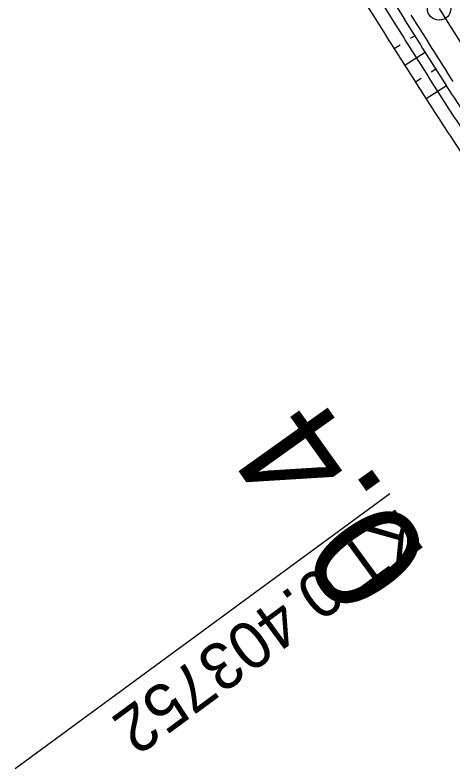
# Model space of a CAD drawing. Extents: x -481656 to -478728, y -1113199 to -1110710.
# Drawn here: x -480704.79 to -480676.81, y -1112880.78 to -1112832.61 of the extents above; entities that cross this region are included whole.
import ezdxf

# ---------------------------------------------------------------- set-up
doc = ezdxf.new("R2010")
doc.units = 0
for name, color, linetype in [('C13_HATCH_SLOPE_R', 7, 'Continuous'), ('C13_HECTOMETRY', 7, 'Continuous'), ('C13_HLBODY', 7, 'Continuous'), ('C13_HRANA_TELESO', 7, 'Continuous'), ('C13_KORUNA', 7, 'Continuous'), ('C13_OSA', 7, 'Continuous'), ('C13_PRIKOP', 7, 'Continuous'), ('C13_VOZOVKA', 7, 'Continuous'), ('C13_ZPEVKRAJ', 7, 'Continuous')]:
    doc.layers.add(name, color=color, linetype=linetype)

msp = doc.modelspace()

# ---------------------------------------------------------------- linework, layer by layer
at = {"layer": 'C13_HATCH_SLOPE_R'}
for p, q in [((-480679.255, -1112833.941), (-480679.538, -1112834.118)), ((-480680.194, -1112834.528), (-480680.569, -1112834.761)), ((-480678.585, -1112835.007), (-480679.893, -1112835.832)), ((-480677.912, -1112836.072), (-480678.193, -1112836.25)), ((-480678.844, -1112836.664), (-480679.213, -1112836.9)), ((-480677.233, -1112837.133), (-480678.529, -1112837.964))]:
    msp.add_line(p, q, dxfattribs=at)
at = {"layer": 'C13_HLBODY'}
msp.add_line((-480680.846, -1112863.205), (-480704.789, -1112880.779), dxfattribs=at)
msp.add_circle((-480677.695, -1112832.188), 0.75, dxfattribs=at)
at = {"layer": 'C13_HRANA_TELESO'}
msp.add_line((-480683.887, -1112829.455), (-480681.237, -1112833.695), dxfattribs=at)
for centre, radius, start, end in [((-479910.26, -1112347.705), 911.368, 212.2255, 212.543347), ((-480423.024, -1112673.635), 303.787, 212.74733, 213.70226)]:
    msp.add_arc(centre, radius, start, end, dxfattribs=at)
at = {"layer": 'C13_KORUNA'}
msp.add_line((-480682.556, -1112828.628), (-480679.917, -1112832.875), dxfattribs=at)
for centre, radius, start, end in [((-479911.523, -1112351.455), 906.75, 212.068244, 212.386272), ((-480422.881, -1112673.855), 302.25, 212.69777, 213.6527)]:
    msp.add_arc(centre, radius, start, end, dxfattribs=at)
at = {"layer": 'C13_OSA'}
msp.add_arc((-480422.88, -1112673.855), 300, 211.85533, 216.27914, dxfattribs=at)
at = {"layer": 'C13_PRIKOP'}
msp.add_line((-480683.122, -1112828.98), (-480680.484, -1112833.227), dxfattribs=at)
for centre, radius, start, end in [((-479910.396, -1112350.744), 908.749, 212.068381, 212.386328), ((-480422.881, -1112673.855), 302.916, 212.69777, 213.6527)]:
    msp.add_arc(centre, radius, start, end, dxfattribs=at)
at = {"layer": 'C13_VOZOVKA'}
msp.add_arc((-479912.368, -1112351.989), 905.25, 212.068142, 212.386231, dxfattribs=at)
at = {"layer": 'C13_ZPEVKRAJ'}
msp.add_arc((-479912.368, -1112351.989), 905.25, 212.068142, 212.386231, dxfattribs=at)

# ---------------------------------------------------------------- texts
at = {"layer": 'C13_HECTOMETRY'}
msp.add_text('0.4', height=6.999, rotation=125.5169, dxfattribs=at).set_placement((-480677.943, -1112867.322))
at = {"layer": 'C13_HLBODY'}
msp.add_text('KT 0.403752', height=2.999, rotation=216.2792, dxfattribs=at).set_placement((-480680.254, -1112864.011))

doc.saveas('drawing.dxf')
